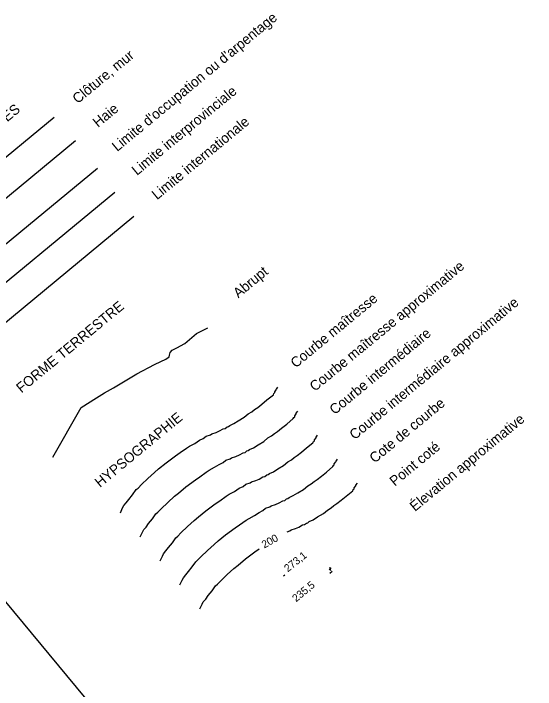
# Model space of a CAD drawing. Extents: x 347059 to 352153, y 6073752 to 6078601.
# Drawn here: x 351068.9 to 351378.9, y 6076426.2 to 6076827.9 of the extents above; entities that cross this region are included whole.
import ezdxf

# ---------------------------------------------------------------- set-up
doc = ezdxf.new("R2010")
doc.units = 0
for name, color, linetype in [('Level 1', 7, 'Continuous'), ('Level 2', 7, 'Continuous'), ('Level 3', 7, 'Continuous'), ('Level 37', 7, 'Continuous'), ('Level 41', 7, 'Continuous'), ('Level 60', 7, 'Continuous'), ('Level 63', 7, 'Continuous')]:
    doc.layers.add(name, color=color, linetype=linetype)

msp = doc.modelspace()

# ---------------------------------------------------------------- linework, layer by layer
at = {"layer": 'Level 1'}
for points in [[(351132.35, 6076531.25), (351133.69, 6076534.05), (351134.45, 6076535.49), (351135.88, 6076537.1), (351137.39, 6076539.12), (351139.64, 6076541.92), (351141.73, 6076544.97), (351142.85, 6076545.86), (351144.82, 6076547.91), (351148.72, 6076551.57), (351152.59, 6076555.22), (351155.07, 6076557.24), (351159.48, 6076560.89), (351165.16, 6076565.1), (351167.82, 6076566.94), (351171.65, 6076569.58), (351173.46, 6076570.7), (351176.59, 6076572.45), (351179.28, 6076574.25), (351181.63, 6076575.31), (351183.32, 6076576.68), (351185.82, 6076577.5), (351186.63, 6076578.15), (351189.22, 6076578.97), (351191.27, 6076579.88), (351193.38, 6076581.15), (351194.67, 6076581.32), (351195.76, 6076582.21), (351196.54, 6076582.41), (351197.33, 6076583.07), (351199.68, 6076584.22), (351202.36, 6076585.93), (351205.8, 6076587.94), (351208.22, 6076589.93), (351210.36, 6076591.27), (351212.02, 6076592.6), (351213.92, 6076593.69), (351216.34, 6076595.74), (351219.39, 6076598.27), (351223.22, 6076601.38), (351223.56, 6076602.1), (351224.08, 6076602.58), (351224.14, 6076603.09), (351224.99, 6076604.22), (351225.08, 6076604.73), (351225.96, 6076605.89)], [(351144.19, 6076516.95), (351145.54, 6076519.76), (351146.21, 6076521.2), (351147.63, 6076522.74), (351149.15, 6076524.86), (351151.46, 6076527.69), (351153.52, 6076530.67), (351154.64, 6076531.62), (351156.61, 6076533.62), (351160.54, 6076537.3), (351164.44, 6076540.99), (351166.86, 6076542.95), (351171.27, 6076546.54), (351176.95, 6076550.87), (351179.63, 6076552.62), (351183.38, 6076555.35), (351185.19, 6076556.44), (351188.35, 6076558.21), (351191.07, 6076559.96), (351193.45, 6076561.05), (351195.08, 6076562.39), (351197.6, 6076563.2), (351198.42, 6076563.92), (351200.98, 6076564.74), (351203.02, 6076565.56), (351205.2, 6076566.89), (351206.43, 6076567.03), (351207.49, 6076567.95), (351208.27, 6076568.15), (351209.11, 6076568.81), (351211.43, 6076569.87), (351214.15, 6076571.64), (351217.56, 6076573.65), (351220.03, 6076575.67), (351222.14, 6076576.97), (351223.81, 6076578.31), (351225.68, 6076579.46), (351228.06, 6076581.45), (351231.14, 6076583.95), (351234.98, 6076587.15), (351235.35, 6076587.87), (351235.89, 6076588.26), (351235.96, 6076588.82), (351236.78, 6076589.96), (351236.87, 6076590.41), (351237.75, 6076591.6)], [(351231.4, 6076519.89), (351232.97, 6076520.42), (351233.81, 6076521.04), (351236.34, 6076521.89), (351238.42, 6076522.74), (351240.59, 6076524.07), (351241.79, 6076524.21), (351242.91, 6076525.1), (351243.66, 6076525.31), (351244.51, 6076525.99), (351246.82, 6076527.05), (351249.48, 6076528.83), (351252.92, 6076530.87), (351255.39, 6076532.85), (351257.51, 6076534.16), (351259.2, 6076535.49), (351261.01, 6076536.62), (351263.55, 6076538.66), (351266.51, 6076541.13), (351270.37, 6076544.31), (351270.71, 6076545.05), (351271.19, 6076545.47), (351271.29, 6076546.01), (351272.14, 6076547.17), (351272.23, 6076547.62), (351273.14, 6076548.78)], [(351179.52, 6076474.08), (351180.9, 6076476.92), (351181.6, 6076478.35), (351183.06, 6076479.93), (351184.48, 6076482.04), (351186.79, 6076484.81), (351188.88, 6076487.86), (351189.97, 6076488.75), (351191.97, 6076490.77), (351195.87, 6076494.49), (351199.77, 6076498.11), (351202.25, 6076500.16), (351206.66, 6076503.81), (351212.31, 6076508.06), (351214.81, 6076509.74)]]:
    msp.add_lwpolyline(points, dxfattribs=at)
at = {"layer": 'Level 2'}
for points in [[(351155.98, 6076502.66), (351157.29, 6076505.47), (351157.97, 6076506.87), (351159.45, 6076508.54), (351160.91, 6076510.6), (351163.24, 6076513.4), (351165.28, 6076516.41), (351166.43, 6076517.3), (351168.36, 6076519.36), (351172.33, 6076523.01), (351176.2, 6076526.67), (351178.68, 6076528.75), (351183.06, 6076532.31), (351188.73, 6076536.58), (351191.42, 6076538.39), (351195.19, 6076541.08), (351197.06, 6076542.18), (351200.17, 6076543.89), (351202.85, 6076545.73), (351205.23, 6076546.82), (351206.89, 6076548.12), (351209.42, 6076548.94), (351210.24, 6076549.59), (351212.73, 6076550.41), (351214.87, 6076551.27), (351216.95, 6076552.6), (351218.19, 6076552.77), (351219.33, 6076553.66), (351220.08, 6076553.86), (351220.9, 6076554.54), (351223.25, 6076555.6), (351225.91, 6076557.38), (351229.34, 6076559.33), (351231.82, 6076561.41), (351233.96, 6076562.68), (351235.59, 6076564.02), (351237.46, 6076565.17), (351239.94, 6076567.22), (351242.96, 6076569.71), (351246.77, 6076572.83), (351247.14, 6076573.55), (351247.68, 6076574.02), (351247.71, 6076574.53), (351248.59, 6076575.67), (351248.63, 6076576.14), (351249.54, 6076577.28)], [(351167.77, 6076488.37), (351169.08, 6076491.24), (351169.78, 6076492.64), (351171.27, 6076494.25), (351172.73, 6076496.31), (351175.03, 6076499.14), (351177.1, 6076502.12), (351178.18, 6076503.04), (351180.18, 6076505.12), (351184.08, 6076508.78), (351188.02, 6076512.44), (351190.46, 6076514.48), (351194.84, 6076518.08), (351200.49, 6076522.35), (351203.18, 6076524.09), (351206.98, 6076526.82), (351208.85, 6076527.89), (351211.96, 6076529.66), (351214.7, 6076531.44), (351217.02, 6076532.5), (351218.65, 6076533.89), (351221.21, 6076534.68), (351221.96, 6076535.33), (351224.55, 6076536.15), (351226.66, 6076537.03), (351228.77, 6076538.27), (351230.03, 6076538.5), (351231.12, 6076539.39), (351231.87, 6076539.63), (351232.66, 6076540.25), (351235.04, 6076541.37), (351237.72, 6076543.15), (351241.13, 6076545.1), (351243.64, 6076547.12), (351245.75, 6076548.42), (351247.38, 6076549.78), (351249.28, 6076550.91), (351251.73, 6076552.96), (351254.72, 6076555.42), (351258.56, 6076558.6), (351258.89, 6076559.29), (351259.44, 6076559.76), (351259.44, 6076560.27), (351260.38, 6076561.4), (351260.45, 6076561.85), (351261.33, 6076563.04)]]:
    msp.add_lwpolyline(points, dxfattribs=at)
at = {"layer": 'Level 3'}
for p, q in [((351256.29, 6076497.27), (351257.63, 6076498.4)), ((351256.61, 6076498.88), (351257.25, 6076496.81)), ((351229.27, 6076493.82), (351229.97, 6076494.37)), ((351256.82, 6076495.38), (351258.21, 6076496.54))]:
    msp.add_line(p, q, dxfattribs=at)
at = {"layer": 'Level 37'}
for points in [[(351092.97, 6076766.05), (351050.73, 6076731.26)], [(351013.2, 6076676.01), (351105.71, 6076752.45)], [(351092.16, 6076564.2), (351109, 6076593.7), (351118.11, 6076599.41), (351122.97, 6076602.46), (351128.25, 6076605.47), (351142.15, 6076613.75), (351152.7, 6076619.36), (351156.37, 6076621.01), (351159.29, 6076622.55), (351161.41, 6076623.85), (351161.53, 6076624.81), (351162.03, 6076626.48), (351163.21, 6076627.88), (351165.83, 6076629.15), (351170.56, 6076631.69), (351177.55, 6076637.78), (351184.33, 6076641.02)]]:
    msp.add_lwpolyline(points, dxfattribs=at)
at = {"layer": 'Level 41'}
for points in [[(351026.35, 6076659.64), (351118.84, 6076736.06)], [(351036.49, 6076645.21), (351129.01, 6076721.63)], [(351047.82, 6076631.04), (351140.38, 6076707.4)]]:
    msp.add_lwpolyline(points, dxfattribs=at)
at = {"layer": 'Level 60'}
msp.add_lwpolyline([(349811.7, 6077991.51), (350486.88, 6078550.39), (352105.73, 6076594.68), (351430.55, 6076035.79)], close=True, dxfattribs=at)

# ---------------------------------------------------------------- texts
at = {"layer": 'Level 1'}
msp.add_text('200', height=4.5, rotation=29.4437, dxfattribs=at).set_placement((351217.85, 6076509.92))
at = {"layer": 'Level 3'}
for s, rotation, p in [('273,1', 38.3194, (351231.79, 6076495.76)), ('235,5', 39.6623, (351236.71, 6076477.92))]:
    msp.add_text(s, height=4.5, rotation=rotation, dxfattribs=at).set_placement(p)
at = {"layer": 'Level 60'}
for s, p in [('LIMITES ADMINISTRATIVES', (350991.59, 6076702.47)), ('FORME TERRESTRE', (351073.59, 6076602.1)), ('HYPSOGRAPHIE', (351120.26, 6076545.92))]:
    msp.add_text(s, height=5.9999, rotation=39.5471, dxfattribs=at).set_placement(p)
at = {"layer": 'Level 63'}
for s, height, p in [("Limite d'occupation ou d'arpentage", 5.9999, (351130.48, 6076745.55)), ('Clôture, mur', 5.9999, (351106.99, 6076773.98)), ('Limite interprovinciale', 5.9999, (351142.23, 6076731.35)), ('Haie', 6, (351119.08, 6076759.87)), ('Limite internationale', 5.9999, (351154.14, 6076716.88)), ('Courbe maîtresse approximative', 5.9999, (351247.84, 6076602.99)), ('Abrupt', 6, (351202.42, 6076658.5)), ('Courbe maîtresse', 5.9999, (351236.5, 6076616.95)), ('Courbe intermédiaire approximative', 5.9999, (351271.5, 6076574.29)), ('Courbe intermédiaire', 5.9999, (351259.63, 6076589.18)), ('Cote de courbe', 5.9999, (351283.38, 6076560.41)), ('Élevation approximative', 5.9999, (351307.32, 6076531.68)), ('Point coté', 6, (351295.33, 6076546.69))]:
    msp.add_text(s, height=height, rotation=39.5471, dxfattribs=at).set_placement(p)

doc.saveas('drawing.dxf')
